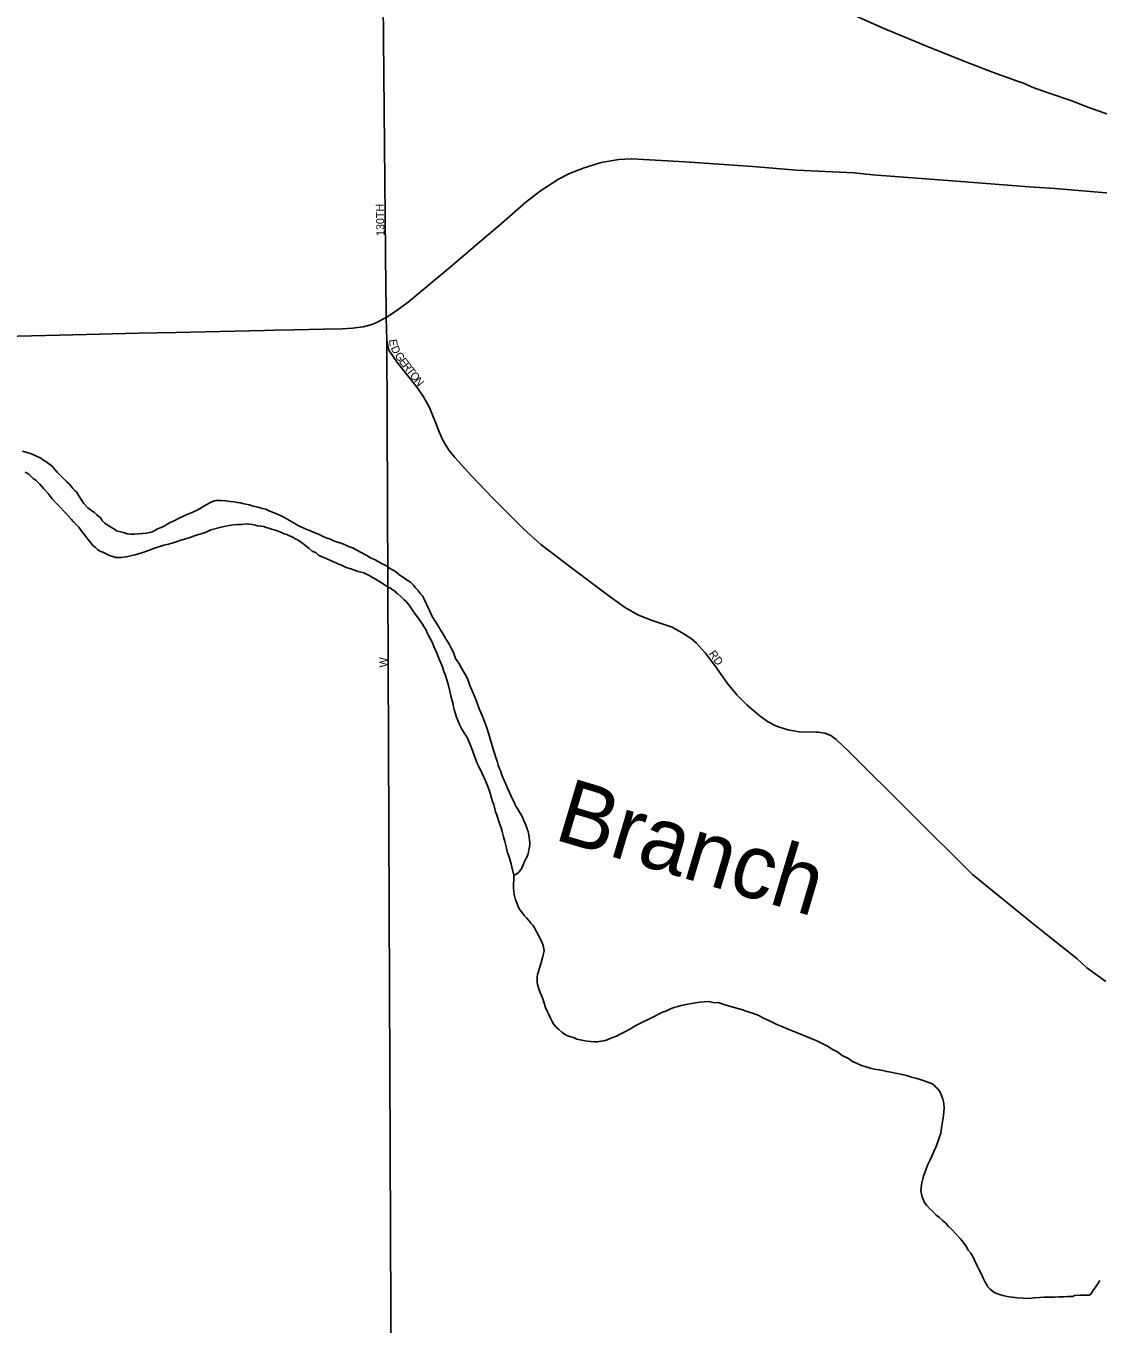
# Model space of a CAD drawing. Extents: x -561 to 1170, y 0 to 846.
# Drawn here: x 169.61 to 187.7, y 88.46 to 110.36 of the extents above; entities that cross this region are included whole.
import ezdxf

# ---------------------------------------------------------------- set-up
doc = ezdxf.new("R2010")
doc.units = 0
for name, color, linetype in [('GM_X_City_Street', 7, 'Continuous'), ('GM_X_City_Street_Text', 7, 'Continuous'), ('GM_X_Interstate_Route', 7, 'Continuous'), ('GM_X_Major_River', 7, 'Continuous'), ('GM_X_Major_River_Text', 7, 'Continuous'), ('GM_X_State_Route', 7, 'Continuous')]:
    doc.layers.add(name, color=color, linetype=linetype)

msp = doc.modelspace()

# ---------------------------------------------------------------- linework, layer by layer
at = {"layer": 'GM_X_City_Street'}
for points in [[(175.692, 105.626), (175.689, 105.938), (175.603, 114.976), (175.602, 115.066), (175.458, 127.42), (175.426, 134.438), (175.596, 141.997)], [(176.059, 72.899), (175.794, 83.199), (175.703, 105.06), (175.693, 105.442), (175.692, 105.626)], [(175.703, 105.06), (175.736, 104.889), (175.884, 104.678), (176.218, 104.26), (176.322, 104.104), (176.421, 103.926), (176.503, 103.73), (176.543, 103.634), (176.588, 103.512), (176.61, 103.461)], [(176.61, 103.461), (176.638, 103.395), (176.686, 103.308), (176.758, 103.199), (176.851, 103.082), (177.135, 102.771), (177.493, 102.392), (178.014, 101.874), (178.303, 101.611), (178.844, 101.202), (179.45, 100.746), (179.731, 100.544), (179.949, 100.422), (180.182, 100.332), (180.52, 100.218), (180.689, 100.122), (180.84, 100.026), (180.931, 99.948), (181.073, 99.784), (181.237, 99.574), (181.452, 99.268), (181.616, 99.071), (181.776, 98.907), (181.982, 98.733), (182.128, 98.624), (182.279, 98.546), (182.47, 98.487), (182.662, 98.455), (182.951, 98.447)], [(182.951, 98.447), (182.982, 98.446), (183.092, 98.432), (183.197, 98.391), (183.283, 98.322), (183.489, 98.131), (185.585, 96.048), (186.668, 95.166), (187.348, 94.627), (187.513, 94.472), (187.837, 94.239)]]:
    msp.add_lwpolyline(points, dxfattribs=at)
at = {"layer": 'GM_X_Interstate_Route'}
msp.add_lwpolyline([(183.297, 110.672), (184.079, 110.324), (184.868, 109.996), (185.531, 109.736), (185.925, 109.581), (186.327, 109.437), (186.461, 109.389), (186.595, 109.331), (186.863, 109.234), (187.265, 109.1), (187.533, 108.994), (188.471, 108.657)], dxfattribs=at)
at = {"layer": 'GM_X_Major_River'}
for points in [[(169.558, 103.186), (169.629, 103.166), (169.705, 103.145), (169.863, 103.071), (169.901, 103.044), (169.95, 103.012), (169.994, 102.981), (170.032, 102.954), (170.065, 102.922), (170.103, 102.879), (170.142, 102.831), (170.246, 102.729), (170.301, 102.676), (170.344, 102.638), (170.372, 102.601), (170.405, 102.558), (170.438, 102.526), (170.465, 102.499), (170.487, 102.461), (170.515, 102.418), (170.548, 102.37), (170.592, 102.305), (170.658, 102.23), (170.724, 102.182), (170.773, 102.151), (170.811, 102.113), (170.844, 102.086), (170.871, 102.065), (170.893, 102.022), (170.948, 101.974), (171.003, 101.931)], [(172.164, 101.664), (172.099, 101.641), (172.018, 101.619), (171.943, 101.602), (171.873, 101.579), (171.781, 101.551), (171.684, 101.512), (171.571, 101.472), (171.458, 101.438), (171.307, 101.404), (171.221, 101.392), (171.161, 101.392), (171.129, 101.391), (171.08, 101.412), (171.026, 101.428), (170.966, 101.454), (170.911, 101.481), (170.862, 101.502), (170.824, 101.528), (170.786, 101.56), (170.748, 101.592), (170.709, 101.641), (170.659, 101.705), (170.605, 101.769), (170.555, 101.834), (170.505, 101.903), (170.456, 101.957), (170.418, 101.994), (170.379, 102.043), (170.33, 102.091), (170.275, 102.155), (170.187, 102.246), (170.116, 102.316), (170.056, 102.385), (169.989, 102.471), (169.918, 102.552), (169.847, 102.632), (169.786, 102.691), (169.737, 102.728), (169.661, 102.798), (169.633, 102.814), (169.601, 102.835)], [(171.003, 101.931), (171.057, 101.899), (171.095, 101.878), (171.144, 101.846), (171.21, 101.825), (171.275, 101.81), (171.324, 101.794), (171.383, 101.79), (171.448, 101.79), (171.513, 101.791), (171.583, 101.798), (171.643, 101.804), (171.707, 101.815), (171.745, 101.827), (171.788, 101.849), (171.836, 101.876), (171.896, 101.899), (171.949, 101.921), (171.998, 101.954), (172.057, 101.987), (172.116, 102.015), (172.164, 102.043), (172.32, 102.115), (172.374, 102.138), (172.417, 102.154), (172.455, 102.171), (172.503, 102.193), (172.573, 102.232), (172.653, 102.282), (172.729, 102.321), (172.788, 102.349), (172.826, 102.354), (172.901, 102.355), (172.982, 102.351), (173.058, 102.341), (173.129, 102.331), (173.183, 102.321), (173.232, 102.316), (173.27, 102.306), (173.324, 102.295), (173.384, 102.28), (173.449, 102.259), (173.53, 102.244), (173.601, 102.223), (173.661, 102.208), (173.72, 102.181), (173.786, 102.155), (173.856, 102.123), (173.954, 102.081), (174.031, 102.033), (174.129, 101.98), (174.221, 101.927), (174.314, 101.885), (174.396, 101.848), (174.477, 101.817), (174.553, 101.785), (174.619, 101.753), (174.689, 101.722), (174.754, 101.701), (174.803, 101.674), (174.874, 101.654), (174.934, 101.633), (174.999, 101.606), (175.07, 101.575), (175.13, 101.554), (175.184, 101.522), (175.369, 101.427), (175.429, 101.39), (175.495, 101.358), (175.571, 101.321), (175.614, 101.294), (175.664, 101.268), (175.713, 101.241), (175.751, 101.215), (175.789, 101.194), (175.822, 101.172), (175.854, 101.151), (175.898, 101.114), (175.942, 101.082), (175.985, 101.055), (176.029, 101.023), (176.073, 100.997), (176.105, 100.975), (176.155, 100.927), (176.182, 100.89), (176.226, 100.842), (176.265, 100.788), (176.303, 100.745), (176.336, 100.691), (176.381, 100.594), (176.425, 100.497), (176.47, 100.4), (176.52, 100.32), (176.564, 100.244), (176.608, 100.175), (176.653, 100.099), (176.702, 100.019), (176.752, 99.943), (176.791, 99.863), (176.83, 99.793), (176.863, 99.69)], [(176.745, 99.234), (176.717, 99.331), (176.689, 99.417), (176.666, 99.471), (176.649, 99.53), (176.627, 99.59), (176.593, 99.665), (176.565, 99.735), (176.537, 99.811), (176.504, 99.875), (176.476, 99.956), (176.437, 100.026), (176.409, 100.08), (176.387, 100.123), (176.365, 100.166), (176.348, 100.198), (176.326, 100.231), (176.304, 100.268), (176.276, 100.311), (176.243, 100.36), (176.21, 100.403), (176.172, 100.456), (176.128, 100.521), (176.083, 100.591), (176.034, 100.644), (175.996, 100.682), (175.946, 100.73), (175.892, 100.783), (175.864, 100.799), (175.842, 100.826), (175.81, 100.842), (175.766, 100.874), (175.717, 100.9), (175.69, 100.916), (175.657, 100.937), (175.613, 100.964), (175.57, 100.996), (175.51, 101.028), (175.461, 101.054), (175.417, 101.086), (175.363, 101.113), (175.314, 101.134), (175.265, 101.149), (175.221, 101.16), (175.08, 101.207), (175.037, 101.217), (174.993, 101.238), (174.95, 101.259), (174.911, 101.275), (174.879, 101.285), (174.841, 101.301), (174.792, 101.328), (174.743, 101.349), (174.694, 101.37), (174.639, 101.391), (174.596, 101.412), (174.552, 101.433), (174.509, 101.47), (174.443, 101.502), (174.394, 101.545), (174.339, 101.588), (174.285, 101.63), (174.241, 101.662), (174.197, 101.689), (174.159, 101.71), (174.121, 101.731), (174.089, 101.747), (174.05, 101.763), (174.018, 101.779), (173.969, 101.794), (173.936, 101.81), (173.898, 101.826), (173.871, 101.836), (173.838, 101.847), (173.8, 101.863), (173.757, 101.873), (173.713, 101.889), (173.67, 101.899), (173.626, 101.915), (173.578, 101.925), (173.524, 101.93), (173.48, 101.94), (173.431, 101.95), (173.377, 101.955), (173.334, 101.96), (173.253, 101.953), (173.182, 101.953), (173.118, 101.946), (173.01, 101.929), (172.907, 101.906), (172.735, 101.86), (172.702, 101.844), (172.665, 101.827), (172.622, 101.81), (172.568, 101.793), (172.509, 101.776), (172.439, 101.754), (172.369, 101.726), (172.288, 101.703), (172.228, 101.686), (172.164, 101.664)], [(176.863, 99.69), (176.919, 99.61), (176.963, 99.524), (177.013, 99.443), (177.063, 99.351), (177.107, 99.233), (177.163, 99.103), (177.214, 98.969), (177.264, 98.839), (177.314, 98.726), (177.353, 98.629), (177.387, 98.537), (177.427, 98.413), (177.5, 98.16), (177.523, 98.09), (177.545, 98.019), (177.568, 97.955), (177.585, 97.89), (177.607, 97.831), (177.63, 97.782), (177.647, 97.723), (177.669, 97.669), (177.691, 97.62), (177.714, 97.567), (177.741, 97.502), (177.769, 97.443), (177.797, 97.378), (177.825, 97.319), (177.853, 97.265), (177.881, 97.2), (177.914, 97.146), (177.941, 97.098), (177.969, 97.055), (178.002, 96.985), (178.025, 96.931), (178.047, 96.877), (178.064, 96.834), (178.075, 96.796), (178.086, 96.769), (178.098, 96.721), (178.104, 96.672), (178.11, 96.618), (178.116, 96.591), (178.116, 96.559), (178.112, 96.504), (178.101, 96.461), (178.086, 96.396), (178.065, 96.336), (178.039, 96.287), (178.023, 96.254), (178.007, 96.211), (177.981, 96.151), (177.954, 96.112), (177.933, 96.085), (177.89, 96.052), (177.847, 96.035), (177.83, 96.1), (177.802, 96.219), (177.767, 96.343), (177.739, 96.413), (177.728, 96.462), (177.722, 96.489), (177.711, 96.537), (177.694, 96.602), (177.671, 96.683), (177.648, 96.769), (177.631, 96.834), (177.609, 96.888), (177.592, 96.937), (177.575, 96.996), (177.552, 97.061), (177.536, 97.104), (177.524, 97.153), (177.512, 97.228), (177.485, 97.277), (177.468, 97.336), (177.445, 97.417), (177.417, 97.503), (177.383, 97.584), (177.344, 97.676), (177.311, 97.751), (177.283, 97.81), (177.255, 97.864), (177.233, 97.907), (177.216, 97.95), (177.183, 98.042), (177.149, 98.139), (177.11, 98.236), (177.065, 98.344), (177.01, 98.435), (176.971, 98.5), (176.938, 98.564), (176.91, 98.635), (176.882, 98.699), (176.859, 98.775), (176.842, 98.829), (176.831, 98.877), (176.825, 98.915), (176.785, 99.061), (176.768, 99.137), (176.745, 99.234)], [(177.847, 96.035), (177.839, 95.813), (177.845, 95.759), (177.851, 95.71), (177.863, 95.662), (177.874, 95.618), (177.897, 95.565), (177.925, 95.489), (177.952, 95.441), (177.991, 95.392), (178.024, 95.349), (178.062, 95.312), (178.101, 95.269), (178.134, 95.226), (178.167, 95.189), (178.194, 95.146), (178.222, 95.092), (178.25, 95.044), (178.327, 94.893), (178.344, 94.85), (178.356, 94.763), (178.331, 94.638), (178.294, 94.519), (178.269, 94.426), (178.248, 94.361), (178.243, 94.323), (178.238, 94.296), (178.238, 94.253), (178.239, 94.225), (178.245, 94.193), (178.256, 94.155), (178.267, 94.117), (178.279, 94.085), (178.29, 94.053), (178.306, 94.015), (178.323, 93.977), (178.34, 93.929), (178.357, 93.875), (178.38, 93.799), (178.407, 93.74), (178.435, 93.681), (178.463, 93.621), (178.491, 93.568), (178.524, 93.514), (178.562, 93.471), (178.606, 93.428), (178.655, 93.386), (178.699, 93.354), (178.743, 93.332), (178.792, 93.311), (178.862, 93.291), (178.911, 93.27), (178.966, 93.254), (179.025, 93.244), (179.085, 93.234), (179.144, 93.229), (179.204, 93.224), (179.258, 93.225), (179.312, 93.231), (179.366, 93.237), (179.42, 93.254), (179.484, 93.287), (179.581, 93.316), (179.64, 93.349), (179.71, 93.388), (179.802, 93.437), (179.904, 93.498), (180.237, 93.659), (180.301, 93.693), (180.355, 93.721), (180.414, 93.738), (180.479, 93.771), (180.549, 93.799), (180.613, 93.821), (180.673, 93.833), (180.727, 93.844), (180.781, 93.856), (180.845, 93.867), (180.91, 93.879), (180.98, 93.891), (181.056, 93.897), (181.132, 93.903), (181.208, 93.888), (181.31, 93.878), (181.392, 93.852), (181.484, 93.826), (181.587, 93.795), (181.691, 93.769), (181.783, 93.733), (181.892, 93.701), (181.979, 93.665), (182.049, 93.628), (182.12, 93.596), (182.185, 93.564), (182.283, 93.517)], [(182.283, 93.517), (182.371, 93.48), (182.474, 93.438), (182.588, 93.39), (182.713, 93.338), (182.838, 93.291), (182.958, 93.238), (183.061, 93.19), (183.148, 93.143), (183.225, 93.095), (183.307, 93.053), (183.388, 92.994), (183.492, 92.941), (183.563, 92.893), (183.639, 92.856), (183.715, 92.825), (183.791, 92.798), (183.862, 92.778), (183.932, 92.762), (184.008, 92.752), (184.073, 92.737), (184.139, 92.721), (184.209, 92.711), (184.475, 92.655), (184.556, 92.629), (184.632, 92.608), (184.703, 92.588), (184.768, 92.567), (184.817, 92.546), (184.866, 92.53), (184.904, 92.514), (184.937, 92.493), (184.964, 92.461), (185.008, 92.423), (185.041, 92.375), (185.063, 92.316), (185.086, 92.256), (185.103, 92.186), (185.109, 92.11), (185.105, 92.04), (185.095, 91.975), (185.085, 91.904), (185.075, 91.839), (185.065, 91.774), (185.05, 91.682), (185.024, 91.6), (184.998, 91.519), (184.967, 91.448), (184.935, 91.372), (184.898, 91.295), (184.867, 91.219), (184.835, 91.154), (184.809, 91.094), (184.788, 91.029), (184.767, 90.974), (184.746, 90.909), (184.731, 90.844), (184.721, 90.773), (184.717, 90.708), (184.723, 90.659), (184.734, 90.616), (184.751, 90.578), (184.767, 90.541), (184.784, 90.503), (184.817, 90.46), (184.861, 90.412), (184.91, 90.364), (184.976, 90.3), (185.031, 90.257), (185.08, 90.209), (185.135, 90.161), (185.184, 90.107), (185.239, 90.059), (185.376, 89.904), (185.426, 89.845), (185.475, 89.78), (185.514, 89.71), (185.558, 89.657), (185.591, 89.603), (185.619, 89.538), (185.658, 89.457), (185.697, 89.377), (185.736, 89.301), (185.764, 89.237), (185.797, 89.177), (185.825, 89.134), (185.847, 89.091), (185.88, 89.054), (185.923, 89.016), (185.967, 88.99), (186.027, 88.964), (186.097, 88.943), (186.173, 88.927), (186.255, 88.912), (186.347, 88.902), (186.439, 88.898), (186.536, 88.894), (186.634, 88.901), (186.715, 88.907), (186.79, 88.913), (186.877, 88.914)], [(186.877, 88.914), (186.925, 88.915), (186.974, 88.916), (187.044, 88.922), (187.12, 88.923), (187.19, 88.924), (187.245, 88.924), (187.277, 88.925), (187.309, 88.941), (187.396, 88.948), (187.493, 88.949), (187.553, 88.95), (187.585, 88.966), (187.616, 89.021), (187.659, 89.081), (187.696, 89.136), (187.733, 89.196)]]:
    msp.add_lwpolyline(points, dxfattribs=at)
at = {"layer": 'GM_X_State_Route'}
for points in [[(175.639, 105.413), (175.693, 105.442), (175.841, 105.538), (176.063, 105.704), (176.773, 106.291), (177.274, 106.721), (177.637, 107.026), (178.047, 107.391), (178.299, 107.58), (178.602, 107.775), (178.785, 107.871), (179.035, 107.969), (179.322, 108.056), (179.618, 108.107), (179.84, 108.121), (180.733, 108.07), (181.88, 107.992), (182.616, 107.931), (183.591, 107.883), (183.907, 107.852), (185.315, 107.744), (186.54, 107.65), (186.976, 107.618), (188.176, 107.517)], [(173.809, 105.228), (174.133, 105.236), (174.634, 105.244), (174.95, 105.252), (175.124, 105.265), (175.303, 105.284), (175.453, 105.325), (175.534, 105.356), (175.639, 105.413)], [(161.243, 104.968), (164.39, 105.027), (165.11, 105.033), (166.261, 105.056), (167.48, 105.087), (169.012, 105.119), (170.635, 105.158), (171.512, 105.176), (172.144, 105.192), (173.637, 105.223), (173.809, 105.228)]]:
    msp.add_lwpolyline(points, dxfattribs=at)

# ---------------------------------------------------------------- texts
at = {"layer": 'GM_X_City_Street_Text'}
for s, rotation, p in [('130TH', 91.4681, (175.665, 106.82)), ('E', 278.3349, (175.739, 105.066)), ('D', 295.1802, (175.766, 104.93)), ('G', 305.3584, (175.829, 104.8)), ('E', 307.2918, (175.901, 104.699)), ('R', 307.9753, (175.96, 104.622)), ('T', 308.0521, (176.026, 104.538)), ('O', 308.059, (176.084, 104.463)), ('N', 308.3861, (176.158, 104.369)), ('W', 90, (175.713, 99.539)), ('RD', 306.2494, (181.128, 99.767))]:
    msp.add_text(s, height=0.135, rotation=rotation, dxfattribs=at).set_placement(p)
at = {"layer": 'GM_X_Major_River_Text'}
msp.add_text('Branch', height=1.0806, rotation=343.3792, dxfattribs=at).set_placement((178.501, 96.645))

doc.saveas('drawing.dxf')
